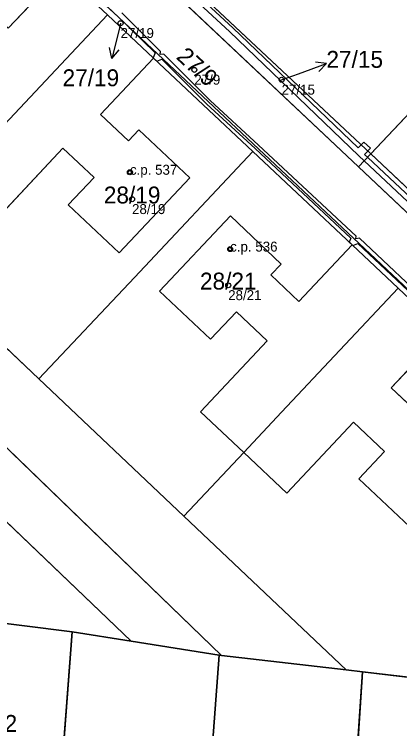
# Model space of a CAD drawing. Extents: x -603967 to -594699, y -1179315 to -1165625.
# Drawn here: x -597300.6 to -597261.9, y -1172594.2 to -1172522.4 of the extents above; entities that cross this region are included whole.
import ezdxf

# ---------------------------------------------------------------- set-up
doc = ezdxf.new("R2010")
doc.units = 0
for name, color, linetype in [('Definiční body', 7, 'Continuous'), ('Hranice parcel', 7, 'Continuous'), ('Parcelní čísla', 7, 'Continuous'), ('Polygon budovy', 7, 'Continuous'), ('Polygon parcely', 7, 'Continuous'), ('Pop  PČ popisy', 7, 'Continuous'), ('Vnitřní kresba', 7, 'Continuous'), ('Věcná břemena k části', 7, 'Continuous'), ('Značky budov', 7, 'Continuous')]:
    doc.layers.add(name, color=color, linetype=linetype)

msp = doc.modelspace()

# ---------------------------------------------------------------- linework, layer by layer
at = {"layer": 'Definiční body'}
for centre in [(-597289.9, -1172523.26994), (-597282.49, -1172527.95994), (-597273.72, -1172528.95994), (-597288.96, -1172538.24994), (-597288.75, -1172540.95994), (-597278.89, -1172545.96994), (-597279.09, -1172549.60994)]:
    msp.add_circle(centre, 0.25, dxfattribs=at)
at = {"layer": 'Hranice parcel'}
for p, q in [((-597389.11, -1172481.11), (-597279.75, -1172586.8)), ((-597288.83, -1172585.38), (-597390.4, -1172488.17)), ((-597242.77, -1172513.09), (-597264.76, -1172536.41)), ((-597288.81, -1172513.85), (-597264.76, -1172536.41)), ((-597289.98, -1172515.09), (-597265.99, -1172537.72)), ((-597288.51, -1172548.81), (-597276.61, -1172536.16)), ((-597265.99, -1172537.72), (-597264.76, -1172536.41)), ((-597264.76, -1172536.41), (-597240.72, -1172559)), ((-597265.99, -1172537.72), (-597242, -1172560.36)), ((-597298.1, -1172559.02), (-597312.66, -1172545.23)), ((-597298.1, -1172559.02), (-597288.51, -1172548.81)), ((-597283.55, -1172572.81), (-597298.1, -1172559.02)), ((-597283.55, -1172572.81), (-597277.53, -1172566.42)), ((-597267.25, -1172588.25), (-597283.55, -1172572.81)), ((-597294.77, -1172584.44), (-597309.69, -1172582.55)), ((-597296.17, -1172603.08), (-597294.77, -1172584.44)), ((-597288.83, -1172585.38), (-597294.77, -1172584.44)), ((-597280, -1172586.77), (-597288.83, -1172585.38)), ((-597281.29, -1172604.3), (-597280, -1172586.77)), ((-597279.75, -1172586.8), (-597280, -1172586.77)), ((-597267.25, -1172588.25), (-597279.75, -1172586.8)), ((-597265.61, -1172588.44), (-597267.25, -1172588.25)), ((-597266.7, -1172605.49), (-597265.61, -1172588.44)), ((-597257.17, -1172589.44), (-597265.61, -1172588.44))]:
    msp.add_line(p, q, dxfattribs=at)
for points in [[(-597217.17, -1172590.4), (-597226.76, -1172582.24), (-597272.66, -1172539.07), (-597331.22, -1172484)], [(-597305.83, -1172508.69), (-597295.83, -1172518.1), (-597291.22, -1172522.43)], [(-597291.22, -1172522.43), (-597303.18, -1172535.14), (-597306.75, -1172538.94)], [(-597291.22, -1172522.43), (-597286.6, -1172526.77), (-597276.61, -1172536.16)], [(-597276.61, -1172536.16), (-597266.62, -1172545.54), (-597262, -1172549.89)], [(-597277.53, -1172566.42), (-597273.72, -1172562.36), (-597262, -1172549.89)], [(-597262, -1172549.89), (-597257.38, -1172554.24), (-597244.48, -1172566.36)]]:
    msp.add_lwpolyline(points, dxfattribs=at)
at = {"layer": 'Polygon budovy'}
for points in [[(-597308.12, -1172515.23), (-597315.22, -1172522.79), (-597310.11, -1172527.57), (-597307.5, -1172524.79), (-597304.37, -1172527.73), (-597311.05, -1172534.91), (-597306.75, -1172538.94), (-597303.18, -1172535.14), (-597291.22, -1172522.43), (-597295.83, -1172518.1), (-597301.19, -1172523.78), (-597304.03, -1172521.12), (-597303.01, -1172520.01)], [(-597289.09, -1172535.09), (-597291.92, -1172532.43), (-597286.6, -1172526.77), (-597291.22, -1172522.43), (-597303.18, -1172535.14), (-597306.75, -1172538.94), (-597302.42, -1172543), (-597295.7, -1172535.84), (-597292.57, -1172538.78), (-597295.17, -1172541.53), (-597290.05, -1172546.36), (-597282.95, -1172538.8), (-597288.06, -1172534)], [(-597273.75, -1172547.47), (-597278.85, -1172542.64), (-597285.98, -1172550.19), (-597280.86, -1172555.01), (-597278.27, -1172552.26), (-597275.16, -1172555.2), (-597281.88, -1172562.32), (-597277.53, -1172566.42), (-597273.72, -1172562.36), (-597262, -1172549.89), (-597266.62, -1172545.54), (-597271.98, -1172551.22), (-597274.8, -1172548.57)], [(-597277.53, -1172566.42), (-597273.21, -1172570.48), (-597266.5, -1172563.37), (-597263.37, -1172566.3), (-597265.96, -1172569.05), (-597260.83, -1172573.88), (-597253.74, -1172566.29), (-597258.87, -1172561.48), (-597259.89, -1172562.57), (-597262.71, -1172559.91), (-597257.38, -1172554.24), (-597262, -1172549.89), (-597273.72, -1172562.36)]]:
    msp.add_lwpolyline(points, close=True, dxfattribs=at)
at = {"layer": 'Polygon parcely'}
for points in [[(-597267.25, -1172588.25), (-597283.55, -1172572.81), (-597298.1, -1172559.02), (-597312.66, -1172545.23), (-597327.21, -1172531.44), (-597368.17, -1172492.64), (-597387.81, -1172474.04), (-597389.11, -1172481.11), (-597279.75, -1172586.8)], [(-597389.11, -1172481.11), (-597390.4, -1172488.17), (-597288.83, -1172585.38), (-597280, -1172586.77), (-597279.75, -1172586.8)], [(-597327.23, -1172482.83), (-597329.2, -1172484.89), (-597330.78, -1172483.53), (-597331.22, -1172484), (-597272.66, -1172539.07), (-597226.76, -1172582.24), (-597217.17, -1172590.4), (-597216.82, -1172590.41), (-597214.45, -1172590.49), (-597212.52, -1172586.36), (-597210.1, -1172581.2), (-597220.28, -1172580.86), (-597242, -1172560.36), (-597265.99, -1172537.72), (-597289.98, -1172515.09), (-597314.07, -1172492.36), (-597314.89, -1172493.47)], [(-597262, -1172549.89), (-597257.38, -1172554.24), (-597244.48, -1172566.36), (-597218.97, -1172590.34), (-597217.17, -1172590.4), (-597226.76, -1172582.24), (-597272.66, -1172539.07), (-597331.22, -1172484), (-597331.65, -1172484.41), (-597305.83, -1172508.69), (-597295.83, -1172518.1), (-597291.22, -1172522.43), (-597286.6, -1172526.77), (-597276.61, -1172536.16), (-597266.62, -1172545.54)], [(-597394.07, -1172510.72), (-597385.13, -1172518.86), (-597377.19, -1172526.09), (-597374.79, -1172528.26), (-597365.39, -1172536.83), (-597328.33, -1172570.58), (-597316.19, -1172581.54), (-597309.69, -1172582.55), (-597294.77, -1172584.44), (-597288.83, -1172585.38), (-597390.4, -1172488.17), (-597396.27, -1172508.71)], [(-597264.76, -1172536.41), (-597242.77, -1172513.09), (-597267.51, -1172491.25), (-597288.81, -1172513.85)], [(-597318.43, -1172522.1), (-597327.21, -1172531.44), (-597312.66, -1172545.23), (-597306.75, -1172538.94), (-597303.18, -1172535.14), (-597291.22, -1172522.43), (-597295.83, -1172518.1), (-597305.83, -1172508.69), (-597317.74, -1172521.36)], [(-597240.05, -1172558.29), (-597218.04, -1172534.94), (-597242.77, -1172513.09), (-597264.76, -1172536.41), (-597240.72, -1172559)], [(-597288.81, -1172513.85), (-597289.98, -1172515.09), (-597265.99, -1172537.72), (-597264.76, -1172536.41)], [(-597276.61, -1172536.16), (-597286.6, -1172526.77), (-597291.22, -1172522.43), (-597303.18, -1172535.14), (-597306.75, -1172538.94), (-597312.66, -1172545.23), (-597298.1, -1172559.02), (-597288.51, -1172548.81)], [(-597262, -1172549.89), (-597266.62, -1172545.54), (-597276.61, -1172536.16), (-597288.51, -1172548.81), (-597298.1, -1172559.02), (-597283.55, -1172572.81), (-597277.53, -1172566.42), (-597273.72, -1172562.36)], [(-597242, -1172560.36), (-597240.72, -1172559), (-597264.76, -1172536.41), (-597265.99, -1172537.72)], [(-597256.03, -1172578.68), (-597244.48, -1172566.36), (-597257.38, -1172554.24), (-597262, -1172549.89), (-597273.72, -1172562.36), (-597277.53, -1172566.42), (-597283.55, -1172572.81), (-597267.25, -1172588.25), (-597265.61, -1172588.44), (-597257.17, -1172589.44)], [(-597294.77, -1172584.44), (-597309.69, -1172582.55), (-597310.88, -1172601.88), (-597296.17, -1172603.08)], [(-597280, -1172586.77), (-597288.83, -1172585.38), (-597294.77, -1172584.44), (-597296.17, -1172603.08), (-597281.29, -1172604.3)], [(-597265.61, -1172588.44), (-597267.25, -1172588.25), (-597279.75, -1172586.8), (-597280, -1172586.77), (-597281.29, -1172604.3), (-597266.7, -1172605.49)], [(-597250.35, -1172590.24), (-597257.17, -1172589.44), (-597265.61, -1172588.44), (-597266.7, -1172605.49), (-597251.5, -1172606.73)]]:
    msp.add_lwpolyline(points, close=True, dxfattribs=at)
at = {"layer": 'Pop  PČ popisy'}
for p, q in [((-597289.9, -1172523.27), (-597290.05, -1172523.89)), ((-597290.05, -1172523.89), (-597290.776, -1172526.802)), ((-597290.776, -1172526.802), (-597291.02, -1172525.709)), ((-597290.776, -1172526.802), (-597290.048, -1172525.951)), ((-597272.04, -1172528.35), (-597269.22, -1172527.324)), ((-597269.22, -1172527.324), (-597270.332, -1172527.196)), ((-597269.22, -1172527.324), (-597269.99, -1172528.137)), ((-597273.72, -1172528.96), (-597272.04, -1172528.35))]:
    msp.add_line(p, q, dxfattribs=at)
at = {"layer": 'Vnitřní kresba'}
for p, q in [((-597295.83, -1172518.1), (-597301.19, -1172523.78)), ((-597291.92, -1172532.43), (-597286.6, -1172526.77)), ((-597289.09, -1172535.09), (-597291.92, -1172532.43)), ((-597288.06, -1172534), (-597289.09, -1172535.09)), ((-597282.95, -1172538.8), (-597288.06, -1172534)), ((-597302.42, -1172543), (-597295.7, -1172535.84)), ((-597295.7, -1172535.84), (-597292.57, -1172538.78)), ((-597292.57, -1172538.78), (-597295.17, -1172541.53)), ((-597290.05, -1172546.36), (-597282.95, -1172538.8)), ((-597295.17, -1172541.53), (-597290.05, -1172546.36)), ((-597278.85, -1172542.64), (-597285.98, -1172550.19)), ((-597273.75, -1172547.47), (-597278.85, -1172542.64)), ((-597266.62, -1172545.54), (-597271.98, -1172551.22)), ((-597274.8, -1172548.57), (-597273.75, -1172547.47)), ((-597271.98, -1172551.22), (-597274.8, -1172548.57)), ((-597285.98, -1172550.19), (-597280.86, -1172555.01)), ((-597280.86, -1172555.01), (-597278.27, -1172552.26)), ((-597278.27, -1172552.26), (-597275.16, -1172555.2)), ((-597262.71, -1172559.91), (-597257.38, -1172554.24)), ((-597275.16, -1172555.2), (-597281.88, -1172562.32)), ((-597259.89, -1172562.57), (-597262.71, -1172559.91)), ((-597281.88, -1172562.32), (-597277.53, -1172566.42)), ((-597273.21, -1172570.48), (-597266.5, -1172563.37)), ((-597266.5, -1172563.37), (-597263.37, -1172566.3)), ((-597273.21, -1172570.48), (-597277.53, -1172566.42)), ((-597263.37, -1172566.3), (-597265.96, -1172569.05)), ((-597265.96, -1172569.05), (-597260.83, -1172573.88))]:
    msp.add_line(p, q, dxfattribs=at)
at = {"layer": 'Věcná břemena k části'}
for points in [[(-597255.29, -1172545.96), (-597265.07, -1172536.75), (-597265.38, -1172536.46), (-597264.79, -1172535.84), (-597265.46, -1172535.21), (-597266.02, -1172535.81), (-597278.63, -1172523.74), (-597289.05, -1172514.1)], [(-597289.39, -1172514.46), (-597278.97, -1172524.1), (-597265.97, -1172536.59), (-597265.42, -1172537.11), (-597255.63, -1172546.32)], [(-597295.17, -1172517.97), (-597290.14, -1172522.63), (-597286.41, -1172526.26), (-597286.64, -1172526.74), (-597286.27, -1172527.08), (-597285.76, -1172526.89), (-597281.25, -1172531.4), (-597276.38, -1172535.87), (-597266.77, -1172544.86), (-597266.93, -1172545.26), (-597266.57, -1172545.6), (-597266.07, -1172545.41), (-597258.8, -1172552.25)], [(-597258.3, -1172552.05), (-597265.91, -1172544.87), (-597266.27, -1172544.94), (-597266.23, -1172544.68), (-597276.04, -1172535.51), (-597280.91, -1172531.04), (-597285.56, -1172526.39), (-597285.93, -1172526.4), (-597285.89, -1172526.1), (-597289.76, -1172522.23)]]:
    msp.add_lwpolyline(points, dxfattribs=at)
at = {"layer": 'Značky budov'}
for centre in [(-597288.9668, -1172538.24916), (-597278.8968, -1172545.96916)]:
    msp.add_circle(centre, 0.175, dxfattribs=at)

# ---------------------------------------------------------------- texts
at = {"layer": 'Definiční body'}
for s, p in [('27/19', (-597289.9, -1172524.759)), ('27/9', (-597282.49, -1172529.449)), ('27/15', (-597273.72, -1172530.449)), ('c.p. 537', (-597288.96, -1172538.5)), ('28/19', (-597288.75, -1172542.449)), ('c.p. 536', (-597278.89, -1172546.22)), ('28/21', (-597279.09, -1172551.099))]:
    msp.add_text(s, height=0.999996, dxfattribs=at).set_placement(p)
at = {"layer": 'Parcelní čísla'}
msp.add_text('27/9', height=1.699998, rotation=317, dxfattribs=at).set_placement((-597284.393, -1172526.766))
for s, p in [('27/15', (-597269.22, -1172527.755)), ('27/19', (-597295.732, -1172529.605)), ('28/19', (-597291.586, -1172541.385)), ('28/21', (-597281.926, -1172550.035)), ('56/2', (-597304.715, -1172594.485))]:
    msp.add_text(s, height=1.699998, dxfattribs=at).set_placement(p)

doc.saveas('drawing.dxf')
